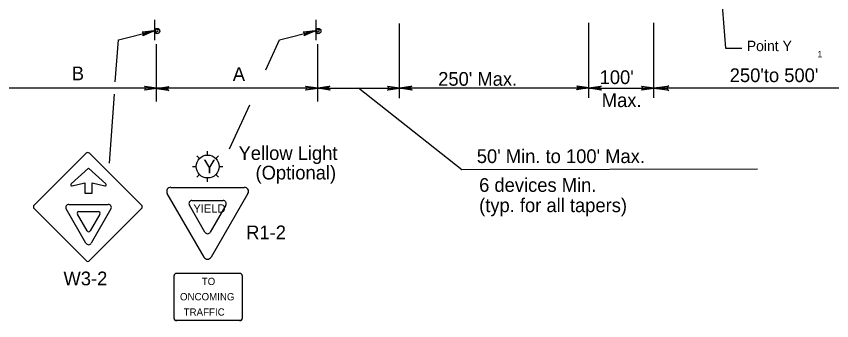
# Model space of a CAD drawing. Extents: x -14145 to -13521, y 30244 to 30661.
# Drawn here: x -13780.9 to -13768.42, y 30518.21 to 30522.86 of the extents above; entities that cross this region are included whole.
import ezdxf

# ---------------------------------------------------------------- set-up
doc = ezdxf.new("R2010")
doc.units = 0
for name, color, linetype in [('1', 7, 'Continuous'), ('2', 7, 'Continuous'), ('3', 7, 'Continuous')]:
    doc.layers.add(name, color=color, linetype=linetype)

msp = doc.modelspace()

# ---------------------------------------------------------------- linework, layer by layer
at = {"layer": '1'}
for p, q in [((-13778.786, 30522.812), (-13778.786, 30522.5)), ((-13778.786, 30522.812), (-13778.786, 30522.5)), ((-13776.32, 30522.812), (-13776.32, 30522.5)), ((-13776.32, 30522.812), (-13776.32, 30522.5)), ((-13772.138, 30521.617), (-13772.138, 30522.763)), ((-13771.147, 30521.617), (-13771.147, 30522.763)), ((-13779.339, 30522.505), (-13778.792, 30522.645)), ((-13776.873, 30522.505), (-13776.326, 30522.645)), ((-13775.036, 30521.611), (-13775.036, 30522.757)), ((-13779.387, 30521.862), (-13779.339, 30522.505)), ((-13778.756, 30521.563), (-13778.756, 30522.437)), ((-13777.083, 30522.046), (-13776.873, 30522.505)), ((-13776.29, 30521.563), (-13776.29, 30522.437)), ((-13778.756, 30521.767), (-13781.222, 30521.767)), ((-13776.29, 30521.767), (-13778.756, 30521.767)), ((-13776.29, 30521.767), (-13775.036, 30521.767)), ((-13772.138, 30521.767), (-13775.036, 30521.767)), ((-13772.138, 30521.767), (-13771.147, 30521.767)), ((-13766.698, 30521.767), (-13771.147, 30521.767)), ((-13779.478, 30520.622), (-13779.4, 30521.676)), ((-13777.637, 30520.837), (-13777.327, 30521.513)), ((-13780.63, 30519.978), (-13779.834, 30520.772)), ((-13779.782, 30520.772), (-13778.986, 30519.978)), ((-13777.974, 30520.743), (-13777.974, 30520.801)), ((-13778.097, 30520.692), (-13778.138, 30520.733)), ((-13777.809, 30520.733), (-13777.85, 30520.692)), ((-13779.797, 30520.541), (-13780.061, 30520.302)), ((-13779.532, 30520.302), (-13779.797, 30520.541)), ((-13778.207, 30520.568), (-13778.149, 30520.568)), ((-13777.799, 30520.568), (-13777.741, 30520.568)), ((-13778.097, 30520.445), (-13778.138, 30520.404)), ((-13777.974, 30520.335), (-13777.974, 30520.393)), ((-13777.809, 30520.404), (-13777.85, 30520.445)), ((-13780.045, 30520.271), (-13779.853, 30520.321)), ((-13779.853, 30520.321), (-13779.853, 30520.162)), ((-13779.741, 30520.162), (-13779.741, 30520.321)), ((-13779.741, 30520.321), (-13779.549, 30520.271)), ((-13779.853, 30520.162), (-13779.741, 30520.162)), ((-13778.029, 30519.182), (-13778.592, 30520.156)), ((-13778.536, 30520.25), (-13777.412, 30520.25)), ((-13777.357, 30520.156), (-13777.919, 30519.182)), ((-13778.214, 30520.048), (-13777.735, 30520.048)), ((-13779.834, 30519.129), (-13780.63, 30519.924)), ((-13779.836, 30519.397), (-13780.138, 30519.92)), ((-13780.098, 30519.99), (-13779.494, 30519.99)), ((-13778.986, 30519.924), (-13779.782, 30519.129)), ((-13779.454, 30519.92), (-13779.755, 30519.397)), ((-13778.015, 30519.564), (-13778.254, 30519.978)), ((-13777.696, 30519.978), (-13777.934, 30519.564)), ((-13779.818, 30519.584), (-13779.967, 30519.842)), ((-13779.945, 30519.881), (-13779.646, 30519.881)), ((-13779.624, 30519.842), (-13779.773, 30519.584)), ((-13778.488, 30518.246), (-13778.488, 30518.9)), ((-13778.452, 30518.936), (-13777.975, 30518.936)), ((-13777.975, 30518.936), (-13777.48, 30518.936)), ((-13777.445, 30518.9), (-13777.445, 30518.246)), ((-13777.975, 30518.212), (-13778.457, 30518.212)), ((-13777.473, 30518.212), (-13777.975, 30518.212))]:
    msp.add_line(p, q, dxfattribs=at)
for points in [[(-13778.972, 30522.621), (-13778.96, 30522.609), (-13778.792, 30522.645), (-13778.972, 30522.621), (-13778.978, 30522.627), (-13778.792, 30522.645), (-13778.954, 30522.591), (-13778.96, 30522.579), (-13778.792, 30522.645), (-13778.966, 30522.567), (-13778.96, 30522.579)], [(-13776.506, 30522.621), (-13776.494, 30522.609), (-13776.326, 30522.645), (-13776.506, 30522.621), (-13776.512, 30522.627), (-13776.326, 30522.645), (-13776.488, 30522.591), (-13776.494, 30522.579), (-13776.326, 30522.645), (-13776.5, 30522.567), (-13776.494, 30522.579)], [(-13778.936, 30521.791), (-13778.93, 30521.773), (-13778.756, 30521.767), (-13778.936, 30521.791), (-13778.942, 30521.797), (-13778.756, 30521.767), (-13778.93, 30521.761), (-13778.936, 30521.743), (-13778.756, 30521.767), (-13778.942, 30521.737), (-13778.936, 30521.743)], [(-13778.576, 30521.737), (-13778.582, 30521.749), (-13778.756, 30521.761), (-13778.576, 30521.737), (-13778.57, 30521.731), (-13778.756, 30521.761), (-13778.582, 30521.767), (-13778.576, 30521.779), (-13778.756, 30521.761), (-13778.57, 30521.791), (-13778.576, 30521.779)], [(-13776.47, 30521.791), (-13776.464, 30521.773), (-13776.29, 30521.767), (-13776.47, 30521.791), (-13776.476, 30521.797), (-13776.29, 30521.767), (-13776.464, 30521.761), (-13776.47, 30521.743), (-13776.29, 30521.767), (-13776.476, 30521.737), (-13776.47, 30521.743)], [(-13776.11, 30521.749), (-13776.122, 30521.761), (-13776.29, 30521.767), (-13776.11, 30521.749), (-13776.104, 30521.737), (-13776.29, 30521.767), (-13776.122, 30521.779), (-13776.116, 30521.791), (-13776.29, 30521.767), (-13776.104, 30521.797), (-13776.116, 30521.791)], [(-13769.561, 30520.53), (-13774.086, 30520.518), (-13775.663, 30521.767)], [(-13775.216, 30521.791), (-13775.204, 30521.773), (-13775.036, 30521.767), (-13775.216, 30521.791), (-13775.222, 30521.797), (-13775.036, 30521.767), (-13775.204, 30521.761), (-13775.21, 30521.743), (-13775.036, 30521.767), (-13775.222, 30521.737), (-13775.21, 30521.743)], [(-13774.856, 30521.749), (-13774.868, 30521.761), (-13775.036, 30521.767), (-13774.856, 30521.749), (-13774.85, 30521.737), (-13775.036, 30521.767), (-13774.868, 30521.779), (-13774.862, 30521.791), (-13775.036, 30521.767), (-13774.85, 30521.797), (-13774.862, 30521.791)], [(-13772.318, 30521.797), (-13772.312, 30521.779), (-13772.138, 30521.773), (-13772.318, 30521.797), (-13772.324, 30521.803), (-13772.138, 30521.773), (-13772.312, 30521.767), (-13772.318, 30521.749), (-13772.138, 30521.773), (-13772.324, 30521.743), (-13772.318, 30521.749)], [(-13771.958, 30521.749), (-13771.97, 30521.761), (-13772.138, 30521.767), (-13771.958, 30521.749), (-13771.952, 30521.737), (-13772.138, 30521.767), (-13771.97, 30521.779), (-13771.964, 30521.791), (-13772.138, 30521.767), (-13771.952, 30521.797), (-13771.964, 30521.791)], [(-13771.327, 30521.791), (-13771.321, 30521.773), (-13771.147, 30521.767), (-13771.327, 30521.791), (-13771.333, 30521.797), (-13771.147, 30521.767), (-13771.321, 30521.761), (-13771.327, 30521.743), (-13771.147, 30521.767), (-13771.333, 30521.737), (-13771.327, 30521.743)]]:
    msp.add_lwpolyline(points, dxfattribs=at)
for centre, radius in [((-13778.747, 30522.639), 0.0408), ((-13776.281, 30522.639), 0.0408), ((-13777.974, 30520.568), 0.175)]:
    msp.add_circle(centre, radius, dxfattribs=at)
for centre, radius, start, end in [((-13778.752, 30522.647), 0.0214, 189.521, 184.2501), ((-13776.286, 30522.647), 0.0214, 189.521, 184.2501), ((-13779.809, 30520.745), 0.0376, 45, 135), ((-13780.05, 30520.288), 0.0178, 132.5836, 284.3022), ((-13779.545, 30520.288), 0.0178, 255.6978, 47.4164), ((-13778.537, 30520.188), 0.0633, 90, 210), ((-13777.412, 30520.188), 0.0633, 330, 90), ((-13778.214, 30520.002), 0.0466, 90, 209.9999), ((-13777.736, 30520.002), 0.0466, 330.0001, 90), ((-13780.603, 30519.951), 0.0376, 135, 225), ((-13780.098, 30519.943), 0.0467, 90.012, 209.9768), ((-13779.494, 30519.943), 0.0467, 330.0232, 89.988), ((-13779.013, 30519.951), 0.0376, 315, 45), ((-13779.945, 30519.855), 0.0259, 90.0037, 210.0207), ((-13779.647, 30519.855), 0.0259, 329.9793, 89.9963), ((-13779.796, 30519.597), 0.026, 210.0215, 329.9785), ((-13777.975, 30519.588), 0.0466, 210, 330), ((-13779.796, 30519.42), 0.0467, 210.0113, 329.9887), ((-13777.975, 30519.215), 0.0633, 210, 330), ((-13779.808, 30519.156), 0.0376, 225, 315), ((-13778.452, 30518.9), 0.0348, 90, 180), ((-13777.48, 30518.9), 0.0348, 0, 90), ((-13778.452, 30518.246), 0.0348, 180, 270), ((-13777.48, 30518.246), 0.0348, 270, 0)]:
    msp.add_arc(centre, radius, start, end, dxfattribs=at)
at = {"layer": '2'}
for p, q in [((-13770.154, 30523.656), (-13770.048, 30522.378)), ((-13770.048, 30522.378), (-13769.798, 30522.378))]:
    msp.add_line(p, q, dxfattribs=at)
at = {"layer": '3'}
msp.add_lwpolyline([(-13770.929, 30521.739), (-13770.938, 30521.755), (-13771.147, 30521.767), (-13770.929, 30521.739), (-13770.918, 30521.73), (-13771.147, 30521.767), (-13770.938, 30521.777), (-13770.93, 30521.793), (-13771.147, 30521.767), (-13770.918, 30521.803), (-13770.93, 30521.793)], dxfattribs=at)

# ---------------------------------------------------------------- texts
at = {"layer": '1'}
for s, height, p in [('YIELD', 0.1276, (-13778.193, 30519.863)), ('TO', 0.1112, (-13778.064, 30518.756)), ('ONCOMING', 0.1112, (-13778.397, 30518.522)), ('TRAFFIC', 0.1112, (-13778.341, 30518.288))]:
    msp.add_text(s, height=height, dxfattribs=at).set_placement(p)
at = {"layer": '2'}
for s, p in [('B', (-13780.053, 30521.887)), ('A', (-13777.589, 30521.877)), ("250' Max.", (-13774.446, 30521.803)), ("100'", (-13771.975, 30521.829)), ("250'to 500'", (-13769.984, 30521.859)), ('Max.', (-13771.942, 30521.477)), ('Yellow Light', (-13777.501, 30520.669)), ("50' Min. to 100' Max.", (-13773.855, 30520.621)), ('Y', (-13778.04, 30520.462)), ('(Optional)', (-13777.241, 30520.37)), ('R1-2', (-13777.384, 30519.456)), ('W3-2', (-13780.18, 30518.752))]:
    msp.add_text(s, height=0.21, dxfattribs=at).set_placement(p)
for s, p in [('6 devices Min.', (-13773.819, 30520.181)), ('(typ. for all tapers)', (-13773.819, 30519.871))]:
    msp.add_text(s, height=0.21, rotation=360, dxfattribs=at).set_placement(p)
at = {"layer": '3'}
for s, height, p in [('Point Y', 0.16, (-13769.723, 30522.332)), ('1', 0.1, (-13768.641, 30522.236))]:
    msp.add_text(s, height=height, dxfattribs=at).set_placement(p)

doc.saveas('drawing.dxf')
